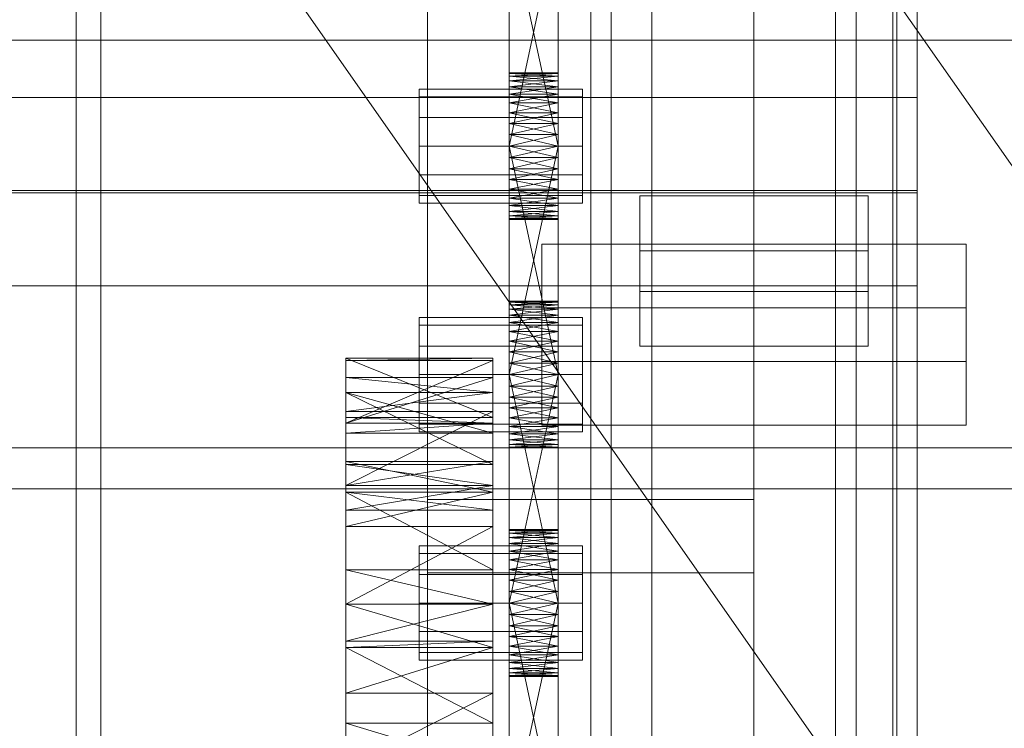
# Model space of a CAD drawing. Header units: millimetres. Extents: x -2233 to 61924, y -68080 to 6847.
# Tile 348 of 656: x 1390 to 1511, y -34033 to -33946. Entities that reach past the tile are written whole.
import ezdxf

# ---------------------------------------------------------------- set-up
doc = ezdxf.new("R2010")
doc.units = ezdxf.units.MM
for name, color, linetype, lineweight in [('COTAS_O', 1, 'Continuous', 0), ('frontal_C03', 7, 'Continuous', 0), ('frontal_secador', 7, 'Continuous', 0), ('frontal_tolva', 7, 'Continuous', 0)]:
    doc.layers.add(name, color=color, linetype=linetype, lineweight=lineweight)
doc.dimstyles.new('R19_100', dxfattribs={"dimtxt": 250, "dimasz": 150, "dimexe": 150, "dimexo": 80, "dimgap": 100, "dimtad": 1, "dimtih": 1, "dimtoh": 1, "dimdsep": 46, "dimcen": 0.09, "dimadec": 0, "dimazin": 0, "dimtfac": 1, "dimtdec": 4, "dimtofl": 0, "dimtmove": 0, "dimatfit": 3, "dimfxl": 1, "dimtolj": 1, "dimtzin": 0, "dimarcsym": 0})

# ---------------------------------------------------------------- blocks, each defined once
blk = doc.blocks.new('DIM_R27_52')
at = {"layer": 'COTAS_O'}
for p, q in [((-1725, -33700), (-1575, -33655)), ((1725, -33700), (1575, -33655)), ((-1725, -34400), (-1725, -33700)), ((-1725, -33700), (1725, -33700)), ((-1725, -33700), (-1575, -33745)), ((1725, -33700), (1575, -33745)), ((1725, -34400), (1725, -33700))]:
    blk.add_line(p, q, dxfattribs=at)
blk.add_text('3450 O', height=250, dxfattribs=at).set_placement((0, -33600))

msp = doc.modelspace()

# ---------------------------------------------------------------- linework, layer by layer
at = {"layer": 'frontal_C03'}
for p, q in [((1500, -32314.944), (1500, -34875.113)), ((1500, -34879.011), (1500, -32318.841)), ((1490, -35975), (1490, -32996.942)), ((1497, -35975), (1497, -32996.942)), ((1490, -35975), (1490, -33266.434)), ((1497, -35975), (1497, -33266.434)), ((1440, -34004.816), (1440, -33657.91)), ((1480, -33657.91), (1480, -34004.816)), ((1440, -33666.893), (1440, -34013.799)), ((1480, -34013.799), (1480, -33666.893)), ((1490, -35975), (1490, -33805.417)), ((1497, -35975), (1497, -33805.417)), ((1460, -34086.651), (1460, -33817.159)), ((1500, -33817.159), (1500, -34086.651)), ((1467.5, -34418.43), (1467.5, -33823.47)), ((1492.5, -33823.47), (1492.5, -34418.43)), ((1462.5, -34158.748), (1462.5, -33833.28)), ((1497.5, -33833.28), (1497.5, -34158.748)), ((1462.5, -34165.485), (1462.5, -33840.017)), ((1497.5, -34165.485), (1497.5, -33840.017)), ((1467.5, -34444.787), (1467.5, -33849.827)), ((1492.5, -34444.787), (1492.5, -33849.827)), ((1460, -34125.629), (1460, -33856.137)), ((1500, -34125.629), (1500, -33856.137)), ((1460, -34137.755), (1460, -33868.264)), ((1500, -33868.264), (1500, -34137.755)), ((1460, -34186.478), (1460, -33916.987)), ((1500, -34186.478), (1500, -33916.987)), ((1440, -34274.308), (1440, -33927.401)), ((1480, -33927.401), (1480, -34274.308)), ((1440, -33936.384), (1440, -34283.291)), ((1480, -34283.291), (1480, -33936.384)), ((-1500, -33955.526), (1500, -33955.526)), ((1500, -33955.526), (1500, -33966.934)), ((1500, -33955.526), (1500, -33967.219)), ((1500, -33966.934), (-1500, -33966.934)), ((1500, -33967.219), (-1500, -33967.219)), ((1466, -33974.343), (1466, -33967.606)), ((1466, -33967.606), (1494, -33967.606)), ((1466, -33979.299), (1466, -33967.606)), ((1494, -33967.606), (1494, -33974.343)), ((1494, -33967.606), (1494, -33979.299)), ((1500, -33978.628), (1500, -33966.934)), ((1500, -33978.628), (1500, -33967.219)), ((1454, -33987.906), (1454, -33973.533)), ((1454, -33973.533), (1506, -33973.533)), ((1454, -33981.328), (1454, -33973.533)), ((1506, -33973.533), (1506, -33987.906)), ((1506, -33973.533), (1506, -33981.328)), ((1494, -33974.343), (1466, -33974.343)), ((1466, -33974.343), (1466, -33986.037)), ((1494, -33986.037), (1494, -33974.343)), ((-1500, -33978.628), (1500, -33978.628)), ((1494, -33979.299), (1466, -33979.299)), ((1466, -33979.299), (1466, -33986.037)), ((1494, -33986.037), (1494, -33979.299)), ((1506, -33981.328), (1454, -33981.328)), ((1454, -33981.328), (1454, -33995.701)), ((1506, -33995.701), (1506, -33981.328)), ((1466, -33986.037), (1494, -33986.037)), ((1506, -33987.906), (1454, -33987.906)), ((1454, -33987.906), (1454, -33995.701)), ((1506, -33995.701), (1506, -33987.906)), ((1454, -33995.701), (1506, -33995.701)), ((1480, -34004.816), (1440, -34004.816)), ((1440, -34004.816), (1440, -34013.799)), ((1480, -34013.799), (1480, -34004.816)), ((1440, -34013.799), (1480, -34013.799))]:
    msp.add_line(p, q, dxfattribs=at)
at = {"layer": 'frontal_secador'}
for p, q in [((1400, -36000), (1400, -33000)), ((1397, -35940), (1397, -33075)), ((1400, -36000), (1400, -33075)), ((1400, -34600), (1400, -33075)), ((1400, -35940), (1400, -33075)), ((1400, -34650), (1400, -33075)), ((1400, -36000), (1400, -33250)), ((1450, -33964.281), (1450, -33925.481)), ((1456, -33925.481), (1456, -33964.281)), ((1450, -33927.136), (1450, -33964.281)), ((1456, -33964.281), (1456, -33927.136)), ((1450, -33964.281), (1450, -33929.414)), ((1456, -33929.414), (1456, -33964.281)), ((1450, -33961.5), (1450, -33932.092)), ((1450, -33964.281), (1450, -33932.092)), ((1456, -33932.092), (1456, -33961.5)), ((1456, -33932.092), (1456, -33964.281)), ((1450, -33933.5), (1450, -33961.5)), ((1456, -33961.5), (1450, -33933.5)), ((1456, -33933.5), (1450, -33961.5)), ((1456, -33961.5), (1456, -33933.5)), ((1325, -33948.5), (2125, -33948.5)), ((1450, -33952.611), (1450, -33952.5)), ((1456, -33952.611), (1450, -33952.5)), ((1456, -33952.5), (1450, -33952.5)), ((1456, -33952.5), (1450, -33952.611)), ((1450, -33952.611), (1450, -33953.481)), ((1450, -33952.941), (1450, -33952.611)), ((1450, -33952.611), (1450, -33955.136)), ((1456, -33952.941), (1450, -33952.611)), ((1456, -33952.611), (1450, -33952.611)), ((1456, -33952.611), (1450, -33952.941)), ((1450, -33953.481), (1450, -33952.941)), ((1456, -33953.481), (1450, -33952.941)), ((1456, -33952.941), (1450, -33952.941)), ((1456, -33952.941), (1450, -33953.481)), ((1456, -33952.611), (1456, -33952.5)), ((1456, -33953.481), (1456, -33952.611)), ((1456, -33952.611), (1456, -33952.941)), ((1456, -33955.136), (1456, -33952.611)), ((1456, -33952.941), (1456, -33953.481)), ((1450, -33953.481), (1450, -33955.136)), ((1450, -33954.219), (1450, -33953.481)), ((1450, -33957.414), (1450, -33953.481)), ((1450, -33992.281), (1450, -33953.481)), ((1456, -33954.219), (1450, -33953.481)), ((1456, -33953.481), (1450, -33953.481)), ((1456, -33953.481), (1450, -33954.219)), ((1450, -33955.136), (1450, -33954.219)), ((1456, -33955.136), (1450, -33954.219)), ((1456, -33954.219), (1450, -33954.219)), ((1456, -33954.219), (1450, -33955.136)), ((1456, -33955.136), (1456, -33953.481)), ((1456, -33953.481), (1456, -33954.219)), ((1456, -33953.481), (1456, -33957.414)), ((1456, -33953.481), (1456, -33992.281)), ((1456, -33954.219), (1456, -33955.136)), ((1439, -33955.438), (1439, -33954.5)), ((1459, -33954.5), (1439, -33954.5)), ((1439, -33958), (1439, -33955.438)), ((1459, -33955.438), (1439, -33955.438)), ((1450, -33955.136), (1450, -33957.414)), ((1450, -33956.21), (1450, -33955.136)), ((1450, -33955.136), (1450, -33960.092)), ((1450, -33955.136), (1450, -33992.281)), ((1456, -33956.21), (1450, -33955.136)), ((1456, -33955.136), (1450, -33955.136)), ((1456, -33955.136), (1450, -33956.21)), ((1456, -33957.414), (1456, -33955.136)), ((1456, -33955.136), (1456, -33956.21)), ((1456, -33960.092), (1456, -33955.136)), ((1456, -33992.281), (1456, -33955.136)), ((1459, -33955.438), (1459, -33954.5)), ((1459, -33958), (1459, -33955.438)), ((1450, -33957.414), (1450, -33956.21)), ((1456, -33957.414), (1450, -33956.21)), ((1456, -33956.21), (1450, -33956.21)), ((1456, -33956.21), (1450, -33957.414)), ((1456, -33956.21), (1456, -33957.414)), ((1450, -33957.414), (1450, -33960.092)), ((1450, -33958.719), (1450, -33957.414)), ((1450, -33992.281), (1450, -33957.414)), ((1456, -33958.719), (1450, -33957.414)), ((1456, -33957.414), (1450, -33957.414)), ((1456, -33957.414), (1450, -33958.719)), ((1456, -33960.092), (1456, -33957.414)), ((1456, -33957.414), (1456, -33958.719)), ((1456, -33957.414), (1456, -33992.281)), ((1439, -33961.5), (1439, -33958)), ((1459, -33958), (1439, -33958)), ((1450, -33960.092), (1450, -33958.719)), ((1456, -33960.092), (1450, -33958.719)), ((1456, -33958.719), (1450, -33958.719)), ((1456, -33958.719), (1450, -33960.092)), ((1456, -33958.719), (1456, -33960.092)), ((1459, -33961.5), (1459, -33958)), ((1450, -33989.5), (1450, -33960.092)), ((1450, -33960.092), (1450, -33961.5)), ((1450, -33992.281), (1450, -33960.092)), ((1456, -33961.5), (1450, -33960.092)), ((1456, -33960.092), (1450, -33960.092)), ((1456, -33960.092), (1450, -33961.5)), ((1456, -33960.092), (1456, -33989.5)), ((1456, -33961.5), (1456, -33960.092)), ((1456, -33960.092), (1456, -33992.281)), ((1439, -33961.5), (1439, -33965)), ((1439, -33961.5), (1459, -33961.5)), ((1450, -33961.5), (1450, -33989.5)), ((1456, -33989.5), (1450, -33961.5)), ((1456, -33961.5), (1450, -33961.5)), ((1456, -33961.5), (1450, -33989.5)), ((1450, -33964.281), (1450, -33961.5)), ((1450, -33961.5), (1450, -33962.908)), ((1456, -33961.5), (1450, -33962.908)), ((1456, -33962.908), (1450, -33961.5)), ((1456, -33989.5), (1456, -33961.5)), ((1456, -33961.5), (1456, -33964.281)), ((1456, -33962.908), (1456, -33961.5)), ((1459, -33965), (1459, -33961.5)), ((1450, -33962.908), (1450, -33964.281)), ((1456, -33962.908), (1450, -33962.908)), ((1456, -33962.908), (1450, -33964.281)), ((1456, -33964.281), (1450, -33962.908)), ((1456, -33964.281), (1456, -33962.908)), ((1439, -33965), (1439, -33967.562)), ((1459, -33965), (1439, -33965)), ((1450, -33966.79), (1450, -33964.281)), ((1450, -33964.281), (1450, -33965.586)), ((1450, -33968.781), (1450, -33964.281)), ((1450, -33970.5), (1450, -33964.281)), ((1456, -33964.281), (1450, -33964.281)), ((1456, -33964.281), (1450, -33965.586)), ((1456, -33965.586), (1450, -33964.281)), ((1456, -33964.281), (1456, -33966.79)), ((1456, -33965.586), (1456, -33964.281)), ((1456, -33964.281), (1456, -33968.781)), ((1456, -33964.281), (1456, -33970.5)), ((1459, -33965), (1459, -33967.562)), ((1450, -33965.586), (1450, -33966.79)), ((1456, -33965.586), (1450, -33965.586)), ((1456, -33965.586), (1450, -33966.79)), ((1456, -33966.79), (1450, -33965.586)), ((1456, -33966.79), (1456, -33965.586)), ((1439, -33967.562), (1439, -33968.5)), ((1459, -33967.562), (1439, -33967.562)), ((1450, -33968.781), (1450, -33966.79)), ((1450, -33966.79), (1450, -33967.864)), ((1456, -33966.79), (1450, -33966.79)), ((1456, -33966.79), (1450, -33967.864)), ((1456, -33967.864), (1450, -33966.79)), ((1456, -33966.79), (1456, -33968.781)), ((1456, -33967.864), (1456, -33966.79)), ((1459, -33967.562), (1459, -33968.5)), ((1459, -33968.5), (1439, -33968.5)), ((1450, -33967.864), (1450, -33968.781)), ((1456, -33967.864), (1450, -33967.864)), ((1456, -33967.864), (1450, -33968.781)), ((1456, -33968.781), (1450, -33967.864)), ((1450, -33970.059), (1450, -33968.781)), ((1450, -33968.781), (1450, -33969.519)), ((1450, -33970.5), (1450, -33968.781)), ((1456, -33968.781), (1450, -33968.781)), ((1456, -33968.781), (1450, -33969.519)), ((1456, -33969.519), (1450, -33968.781)), ((1456, -33968.781), (1456, -33967.864)), ((1456, -33968.781), (1456, -33970.059)), ((1456, -33969.519), (1456, -33968.781)), ((1456, -33968.781), (1456, -33970.5)), ((1450, -33969.519), (1450, -33970.059)), ((1456, -33969.519), (1450, -33969.519)), ((1456, -33969.519), (1450, -33970.059)), ((1456, -33970.059), (1450, -33969.519)), ((1456, -33970.059), (1456, -33969.519)), ((1450, -33970.5), (1450, -33970.059)), ((1450, -33970.059), (1450, -33970.389)), ((1456, -33970.059), (1450, -33970.059)), ((1456, -33970.059), (1450, -33970.389)), ((1456, -33970.389), (1450, -33970.059)), ((1450, -33970.389), (1450, -33970.5)), ((1456, -33970.389), (1450, -33970.389)), ((1456, -33970.389), (1450, -33970.5)), ((1456, -33970.5), (1450, -33970.389)), ((1456, -33970.5), (1450, -33970.5)), ((1456, -33970.059), (1456, -33970.5)), ((1456, -33970.389), (1456, -33970.059)), ((1456, -33970.5), (1456, -33970.389)), ((1450, -33980.611), (1450, -33980.5)), ((1456, -33980.611), (1450, -33980.5)), ((1456, -33980.5), (1450, -33980.5)), ((1456, -33980.5), (1450, -33980.611)), ((1450, -33980.611), (1450, -33981.481)), ((1450, -33980.941), (1450, -33980.611)), ((1450, -33980.611), (1450, -33983.136)), ((1456, -33980.941), (1450, -33980.611)), ((1456, -33980.611), (1450, -33980.611)), ((1456, -33980.611), (1450, -33980.941)), ((1456, -33980.611), (1456, -33980.5)), ((1456, -33981.481), (1456, -33980.611)), ((1456, -33980.611), (1456, -33980.941)), ((1456, -33983.136), (1456, -33980.611)), ((1450, -33981.481), (1450, -33980.941)), ((1456, -33981.481), (1450, -33980.941)), ((1456, -33980.941), (1450, -33980.941)), ((1456, -33980.941), (1450, -33981.481)), ((1450, -33981.481), (1450, -33983.136)), ((1450, -33982.219), (1450, -33981.481)), ((1450, -33985.414), (1450, -33981.481)), ((1450, -34020.281), (1450, -33981.481)), ((1456, -33982.219), (1450, -33981.481)), ((1456, -33981.481), (1450, -33981.481)), ((1456, -33981.481), (1450, -33982.219)), ((1456, -33980.941), (1456, -33981.481)), ((1456, -33983.136), (1456, -33981.481)), ((1456, -33981.481), (1456, -33982.219)), ((1456, -33981.481), (1456, -33985.414)), ((1456, -33981.481), (1456, -34020.281)), ((1439, -33983.438), (1439, -33982.5)), ((1459, -33982.5), (1439, -33982.5)), ((1450, -33983.136), (1450, -33982.219)), ((1456, -33983.136), (1450, -33982.219)), ((1456, -33982.219), (1450, -33982.219)), ((1456, -33982.219), (1450, -33983.136)), ((1450, -33983.136), (1450, -33985.414)), ((1450, -33984.21), (1450, -33983.136)), ((1450, -33983.136), (1450, -33988.092)), ((1450, -33983.136), (1450, -34020.281)), ((1456, -33984.21), (1450, -33983.136)), ((1456, -33983.136), (1450, -33983.136)), ((1456, -33983.136), (1450, -33984.21)), ((1456, -33982.219), (1456, -33983.136)), ((1456, -33985.414), (1456, -33983.136)), ((1456, -33983.136), (1456, -33984.21)), ((1456, -33988.092), (1456, -33983.136)), ((1456, -34020.281), (1456, -33983.136)), ((1459, -33983.438), (1459, -33982.5)), ((1439, -33986), (1439, -33983.438)), ((1459, -33983.438), (1439, -33983.438)), ((1450, -33985.414), (1450, -33984.21)), ((1456, -33985.414), (1450, -33984.21)), ((1456, -33984.21), (1450, -33984.21)), ((1456, -33984.21), (1450, -33985.414)), ((1456, -33984.21), (1456, -33985.414)), ((1459, -33986), (1459, -33983.438)), ((1450, -33985.414), (1450, -33988.092)), ((1450, -33986.719), (1450, -33985.414)), ((1450, -34020.281), (1450, -33985.414)), ((1456, -33986.719), (1450, -33985.414)), ((1456, -33985.414), (1450, -33985.414)), ((1456, -33985.414), (1450, -33986.719)), ((1456, -33988.092), (1456, -33985.414)), ((1456, -33985.414), (1456, -33986.719)), ((1456, -33985.414), (1456, -34020.281)), ((1439, -33989.5), (1439, -33986)), ((1459, -33986), (1439, -33986)), ((1450, -33988.092), (1450, -33986.719)), ((1456, -33988.092), (1450, -33986.719)), ((1456, -33986.719), (1450, -33986.719)), ((1456, -33986.719), (1450, -33988.092)), ((1456, -33986.719), (1456, -33988.092)), ((1459, -33989.5), (1459, -33986)), ((1430, -33994.744), (1430, -33987.5)), ((1430, -33987.5), (1430, -33987.765)), ((1448, -33994.744), (1430, -33987.5)), ((1448, -33987.5), (1430, -33987.5)), ((1448, -33987.5), (1430, -33987.765)), ((1430, -33987.765), (1430, -33994.744)), ((1430, -33987.765), (1430, -33995.473)), ((1448, -33987.765), (1430, -33987.765)), ((1448, -33987.765), (1430, -33995.473)), ((1448, -33987.765), (1448, -33987.5)), ((1448, -33987.5), (1448, -33994.744)), ((1448, -33994.744), (1448, -33987.765)), ((1448, -33995.473), (1448, -33987.765)), ((1450, -34017.5), (1450, -33988.092)), ((1450, -33988.092), (1450, -33989.5)), ((1450, -34020.281), (1450, -33988.092)), ((1456, -33989.5), (1450, -33988.092)), ((1456, -33988.092), (1450, -33988.092)), ((1456, -33988.092), (1450, -33989.5)), ((1456, -33988.092), (1456, -34017.5)), ((1456, -33989.5), (1456, -33988.092)), ((1456, -33988.092), (1456, -34020.281)), ((1430, -33989.876), (1430, -34000.514)), ((1430, -33991.709), (1430, -33989.876)), ((1430, -33989.876), (1430, -33995.473)), ((1448, -33991.709), (1430, -33989.876)), ((1448, -33989.876), (1430, -33989.876)), ((1448, -33989.876), (1430, -33995.473)), ((1439, -33989.5), (1439, -33993)), ((1439, -33989.5), (1459, -33989.5)), ((1448, -34000.514), (1448, -33989.876)), ((1448, -33989.876), (1448, -33991.709)), ((1448, -33995.473), (1448, -33989.876)), ((1450, -33989.5), (1450, -34017.5)), ((1456, -34017.5), (1450, -33989.5)), ((1456, -33989.5), (1450, -33989.5)), ((1456, -33989.5), (1450, -34017.5)), ((1450, -33992.281), (1450, -33989.5)), ((1450, -33989.5), (1450, -33990.908)), ((1456, -33989.5), (1450, -33990.908)), ((1456, -33990.908), (1450, -33989.5)), ((1456, -34017.5), (1456, -33989.5)), ((1456, -33989.5), (1456, -33992.281)), ((1456, -33990.908), (1456, -33989.5)), ((1459, -33993), (1459, -33989.5)), ((1430, -34000.514), (1430, -33991.709)), ((1430, -33996.683), (1430, -33991.709)), ((1430, -33991.709), (1430, -33994.046)), ((1448, -34000.514), (1430, -33991.709)), ((1448, -33991.709), (1430, -33991.709)), ((1448, -33996.683), (1430, -33991.709)), ((1448, -33991.709), (1430, -33994.046)), ((1448, -33991.709), (1448, -34000.514)), ((1448, -33994.046), (1448, -33991.709)), ((1448, -33991.709), (1448, -33996.683)), ((1450, -33990.908), (1450, -33992.281)), ((1456, -33990.908), (1450, -33990.908)), ((1456, -33990.908), (1450, -33992.281)), ((1456, -33992.281), (1450, -33990.908)), ((1456, -33992.281), (1456, -33990.908)), ((1450, -33994.79), (1450, -33992.281)), ((1450, -33992.281), (1450, -33993.586)), ((1450, -33996.781), (1450, -33992.281)), ((1450, -33998.5), (1450, -33992.281)), ((1456, -33992.281), (1450, -33992.281)), ((1456, -33992.281), (1450, -33993.586)), ((1456, -33993.586), (1450, -33992.281)), ((1456, -33992.281), (1456, -33994.79)), ((1456, -33993.586), (1456, -33992.281)), ((1456, -33992.281), (1456, -33996.781)), ((1456, -33992.281), (1456, -33998.5)), ((1430, -33994.046), (1430, -33996.683)), ((1430, -33994.046), (1430, -34003.11)), ((1448, -33994.046), (1430, -33994.046)), ((1448, -33994.046), (1430, -34003.11)), ((1439, -33993), (1439, -33995.562)), ((1459, -33993), (1439, -33993)), ((1448, -33996.683), (1448, -33994.046)), ((1448, -34003.11), (1448, -33994.046)), ((1450, -33993.586), (1450, -33994.79)), ((1456, -33993.586), (1450, -33993.586)), ((1456, -33993.586), (1450, -33994.79)), ((1456, -33994.79), (1450, -33993.586)), ((1456, -33994.79), (1456, -33993.586)), ((1459, -33993), (1459, -33995.562)), ((1430, -33995.473), (1430, -33994.744)), ((1448, -33995.473), (1430, -33994.744)), ((1448, -33994.744), (1430, -33994.744)), ((1448, -33994.744), (1448, -33995.473)), ((1450, -33996.781), (1450, -33994.79)), ((1450, -33994.79), (1450, -33995.864)), ((1456, -33994.79), (1450, -33994.79)), ((1456, -33994.79), (1450, -33995.864)), ((1456, -33995.864), (1450, -33994.79)), ((1456, -33994.79), (1456, -33996.781)), ((1456, -33995.864), (1456, -33994.79)), ((1430, -33995.473), (1430, -34000.514)), ((1430, -33995.473), (1430, -34003.11)), ((1430, -33995.473), (1430, -33996.683)), ((1430, -34017.639), (1430, -33995.473)), ((1448, -33995.473), (1430, -33995.473)), ((1448, -33995.473), (1430, -33996.683)), ((1439, -33995.562), (1439, -33996.5)), ((1459, -33995.562), (1439, -33995.562)), ((1459, -33996.5), (1439, -33996.5)), ((1448, -34000.514), (1448, -33995.473)), ((1448, -34003.11), (1448, -33995.473)), ((1448, -33996.683), (1448, -33995.473)), ((1448, -33995.473), (1448, -34017.639)), ((1450, -33995.864), (1450, -33996.781)), ((1456, -33995.864), (1450, -33995.864)), ((1456, -33995.864), (1450, -33996.781)), ((1456, -33996.781), (1450, -33995.864)), ((1456, -33996.781), (1456, -33995.864)), ((1459, -33995.562), (1459, -33996.5)), ((1430, -34003.11), (1430, -33996.683)), ((1448, -33996.683), (1430, -33996.683)), ((1448, -33996.683), (1448, -34003.11)), ((1450, -33998.059), (1450, -33996.781)), ((1450, -33996.781), (1450, -33997.519)), ((1450, -33998.5), (1450, -33996.781)), ((1456, -33996.781), (1450, -33996.781)), ((1456, -33996.781), (1450, -33997.519)), ((1456, -33997.519), (1450, -33996.781)), ((1450, -33997.519), (1450, -33998.059)), ((1456, -33997.519), (1450, -33997.519)), ((1456, -33997.519), (1450, -33998.059)), ((1456, -33998.059), (1450, -33997.519)), ((1456, -33996.781), (1456, -33998.059)), ((1456, -33997.519), (1456, -33996.781)), ((1456, -33996.781), (1456, -33998.5)), ((1456, -33998.059), (1456, -33997.519)), ((1325, -33998.5), (2125, -33998.5)), ((1450, -33998.5), (1450, -33998.059)), ((1450, -33998.059), (1450, -33998.389)), ((1456, -33998.059), (1450, -33998.059)), ((1456, -33998.059), (1450, -33998.389)), ((1456, -33998.389), (1450, -33998.059)), ((1450, -33998.389), (1450, -33998.5)), ((1456, -33998.389), (1450, -33998.389)), ((1456, -33998.389), (1450, -33998.5)), ((1456, -33998.5), (1450, -33998.389)), ((1456, -33998.5), (1450, -33998.5)), ((1456, -33998.059), (1456, -33998.5)), ((1456, -33998.389), (1456, -33998.059)), ((1456, -33998.5), (1456, -33998.389)), ((1430, -34000.173), (1430, -34013.428)), ((1430, -34003.925), (1430, -34000.173)), ((1430, -34000.173), (1430, -34003.11)), ((1448, -34003.925), (1430, -34000.173)), ((1448, -34000.173), (1430, -34000.173)), ((1448, -34000.173), (1430, -34003.11)), ((1448, -34013.428), (1448, -34000.173)), ((1448, -34000.173), (1448, -34003.925)), ((1448, -34003.11), (1448, -34000.173)), ((1430, -34003.11), (1430, -34000.514)), ((1448, -34003.11), (1430, -34000.514)), ((1448, -34000.514), (1430, -34000.514)), ((1448, -34000.514), (1448, -34003.11)), ((1325, -34003.5), (2125, -34003.5)), ((1430, -34003.11), (1430, -34013.428)), ((1430, -34003.11), (1430, -34017.639)), ((1430, -34003.11), (1430, -34006.141)), ((1430, -34003.11), (1430, -34037.635)), ((1430, -34003.11), (1430, -34085.858)), ((1448, -34003.11), (1430, -34003.11)), ((1448, -34003.11), (1430, -34006.141)), ((1448, -34013.428), (1448, -34003.11)), ((1448, -34017.639), (1448, -34003.11)), ((1448, -34006.141), (1448, -34003.11)), ((1448, -34037.635), (1448, -34003.11)), ((1448, -34085.858), (1448, -34003.11)), ((1430, -34013.428), (1430, -34003.925)), ((1430, -34006.141), (1430, -34003.925)), ((1430, -34003.925), (1430, -34008.105)), ((1448, -34013.428), (1430, -34003.925)), ((1448, -34003.925), (1430, -34003.925)), ((1448, -34006.141), (1430, -34003.925)), ((1448, -34003.925), (1430, -34008.105)), ((1448, -34003.925), (1448, -34013.428)), ((1448, -34008.105), (1448, -34003.925)), ((1448, -34003.925), (1448, -34006.141)), ((1430, -34008.105), (1430, -34006.141)), ((1430, -34017.639), (1430, -34006.141)), ((1448, -34006.141), (1430, -34006.141)), ((1448, -34006.141), (1448, -34008.105)), ((1448, -34006.141), (1448, -34017.639)), ((1430, -34008.105), (1430, -34017.639)), ((1448, -34008.105), (1430, -34008.105)), ((1448, -34008.105), (1430, -34017.639)), ((1448, -34017.639), (1448, -34008.105)), ((1450, -34008.611), (1450, -34008.5)), ((1456, -34008.611), (1450, -34008.5)), ((1456, -34008.5), (1450, -34008.5)), ((1456, -34008.5), (1450, -34008.611)), ((1450, -34008.611), (1450, -34009.481)), ((1450, -34008.941), (1450, -34008.611)), ((1450, -34008.611), (1450, -34011.136)), ((1456, -34008.941), (1450, -34008.611)), ((1456, -34008.611), (1450, -34008.611)), ((1456, -34008.611), (1450, -34008.941)), ((1456, -34008.611), (1456, -34008.5)), ((1456, -34009.481), (1456, -34008.611)), ((1456, -34008.611), (1456, -34008.941)), ((1456, -34011.136), (1456, -34008.611)), ((1450, -34009.481), (1450, -34008.941)), ((1456, -34009.481), (1450, -34008.941)), ((1456, -34008.941), (1450, -34008.941)), ((1456, -34008.941), (1450, -34009.481)), ((1450, -34009.481), (1450, -34011.136)), ((1450, -34010.219), (1450, -34009.481)), ((1450, -34013.414), (1450, -34009.481)), ((1450, -34048.281), (1450, -34009.481)), ((1456, -34010.219), (1450, -34009.481)), ((1456, -34009.481), (1450, -34009.481)), ((1456, -34009.481), (1450, -34010.219)), ((1456, -34008.941), (1456, -34009.481)), ((1456, -34011.136), (1456, -34009.481)), ((1456, -34009.481), (1456, -34010.219)), ((1456, -34009.481), (1456, -34013.414)), ((1456, -34009.481), (1456, -34048.281)), ((1439, -34011.438), (1439, -34010.5)), ((1459, -34010.5), (1439, -34010.5)), ((1450, -34011.136), (1450, -34010.219)), ((1456, -34011.136), (1450, -34010.219)), ((1456, -34010.219), (1450, -34010.219)), ((1456, -34010.219), (1450, -34011.136)), ((1456, -34010.219), (1456, -34011.136)), ((1459, -34011.438), (1459, -34010.5)), ((1439, -34014), (1439, -34011.438)), ((1459, -34011.438), (1439, -34011.438)), ((1450, -34011.136), (1450, -34013.414)), ((1450, -34012.21), (1450, -34011.136)), ((1450, -34011.136), (1450, -34016.092)), ((1450, -34011.136), (1450, -34048.281)), ((1456, -34012.21), (1450, -34011.136)), ((1456, -34011.136), (1450, -34011.136)), ((1456, -34011.136), (1450, -34012.21)), ((1450, -34013.414), (1450, -34012.21)), ((1456, -34013.414), (1450, -34012.21)), ((1456, -34012.21), (1450, -34012.21)), ((1456, -34012.21), (1450, -34013.414)), ((1456, -34013.414), (1456, -34011.136)), ((1456, -34011.136), (1456, -34012.21)), ((1456, -34016.092), (1456, -34011.136)), ((1456, -34048.281), (1456, -34011.136)), ((1456, -34012.21), (1456, -34013.414)), ((1459, -34014), (1459, -34011.438)), ((1430, -34017.639), (1430, -34013.428)), ((1448, -34017.639), (1430, -34013.428)), ((1448, -34013.428), (1430, -34013.428)), ((1448, -34013.428), (1448, -34017.639)), ((1450, -34013.414), (1450, -34016.092)), ((1450, -34014.719), (1450, -34013.414)), ((1450, -34048.281), (1450, -34013.414)), ((1456, -34014.719), (1450, -34013.414)), ((1456, -34013.414), (1450, -34013.414)), ((1456, -34013.414), (1450, -34014.719)), ((1456, -34016.092), (1456, -34013.414)), ((1456, -34013.414), (1456, -34014.719)), ((1456, -34013.414), (1456, -34048.281)), ((1439, -34017.5), (1439, -34014)), ((1459, -34014), (1439, -34014)), ((1459, -34017.5), (1459, -34014)), ((1450, -34016.092), (1450, -34014.719)), ((1456, -34016.092), (1450, -34014.719)), ((1456, -34014.719), (1450, -34014.719)), ((1456, -34014.719), (1450, -34016.092)), ((1456, -34014.719), (1456, -34016.092)), ((1450, -34045.5), (1450, -34016.092)), ((1450, -34016.092), (1450, -34017.5)), ((1450, -34048.281), (1450, -34016.092)), ((1456, -34017.5), (1450, -34016.092)), ((1456, -34016.092), (1450, -34016.092)), ((1456, -34016.092), (1450, -34017.5)), ((1456, -34016.092), (1456, -34045.5)), ((1456, -34017.5), (1456, -34016.092)), ((1456, -34016.092), (1456, -34048.281)), ((1430, -34017.639), (1430, -34032.223)), ((1430, -34017.639), (1430, -34037.635)), ((1430, -34017.639), (1430, -34022.194)), ((1430, -34061.142), (1430, -34017.639)), ((1430, -34109.365), (1430, -34017.639)), ((1430, -34017.639), (1430, -34085.858)), ((1430, -34151.527), (1430, -34017.639)), ((1448, -34017.647), (1430, -34017.639)), ((1448, -34017.639), (1430, -34017.639)), ((1448, -34017.639), (1430, -34022.194)), ((1430, -34017.647), (1430, -34032.223)), ((1430, -34022.95), (1430, -34017.647)), ((1448, -34022.95), (1430, -34017.647)), ((1448, -34017.647), (1430, -34017.647)), ((1439, -34017.5), (1439, -34021)), ((1439, -34017.5), (1459, -34017.5)), ((1448, -34032.223), (1448, -34017.639)), ((1448, -34037.635), (1448, -34017.639)), ((1448, -34022.194), (1448, -34017.639)), ((1448, -34017.639), (1448, -34061.142)), ((1448, -34017.639), (1448, -34109.365)), ((1448, -34085.858), (1448, -34017.639)), ((1448, -34017.639), (1448, -34151.527)), ((1448, -34032.223), (1448, -34017.647)), ((1448, -34017.647), (1448, -34022.95)), ((1450, -34017.5), (1450, -34045.5)), ((1456, -34045.5), (1450, -34017.5)), ((1456, -34017.5), (1450, -34017.5)), ((1456, -34017.5), (1450, -34045.5)), ((1450, -34020.281), (1450, -34017.5)), ((1450, -34017.5), (1450, -34018.908)), ((1456, -34017.5), (1450, -34018.908)), ((1456, -34018.908), (1450, -34017.5)), ((1456, -34045.5), (1456, -34017.5)), ((1456, -34017.5), (1456, -34020.281)), ((1456, -34018.908), (1456, -34017.5)), ((1459, -34021), (1459, -34017.5)), ((1450, -34018.908), (1450, -34020.281)), ((1456, -34018.908), (1450, -34018.908)), ((1456, -34018.908), (1450, -34020.281)), ((1456, -34020.281), (1450, -34018.908)), ((1456, -34020.281), (1456, -34018.908)), ((1450, -34022.79), (1450, -34020.281)), ((1450, -34020.281), (1450, -34021.586)), ((1450, -34024.781), (1450, -34020.281)), ((1450, -34026.5), (1450, -34020.281)), ((1456, -34020.281), (1450, -34020.281)), ((1456, -34020.281), (1450, -34021.586)), ((1456, -34021.586), (1450, -34020.281)), ((1456, -34020.281), (1456, -34022.79)), ((1456, -34021.586), (1456, -34020.281)), ((1456, -34020.281), (1456, -34024.781)), ((1456, -34020.281), (1456, -34026.5)), ((1439, -34021), (1439, -34023.562)), ((1459, -34021), (1439, -34021)), ((1450, -34021.586), (1450, -34022.79)), ((1456, -34021.586), (1450, -34021.586)), ((1456, -34021.586), (1450, -34022.79)), ((1456, -34022.79), (1450, -34021.586)), ((1456, -34022.79), (1456, -34021.586)), ((1459, -34021), (1459, -34023.562)), ((1430, -34028.565), (1430, -34022.194)), ((1430, -34022.194), (1430, -34022.95)), ((1430, -34037.635), (1430, -34022.194)), ((1448, -34022.194), (1430, -34022.194)), ((1448, -34022.194), (1430, -34022.95)), ((1430, -34032.223), (1430, -34022.95)), ((1430, -34022.95), (1430, -34028.565)), ((1448, -34032.223), (1430, -34022.95)), ((1448, -34022.95), (1430, -34022.95)), ((1448, -34022.95), (1430, -34028.565)), ((1448, -34022.194), (1448, -34028.565)), ((1448, -34022.95), (1448, -34022.194)), ((1448, -34022.194), (1448, -34037.635)), ((1448, -34022.95), (1448, -34032.223)), ((1448, -34028.565), (1448, -34022.95)), ((1450, -34024.781), (1450, -34022.79)), ((1450, -34022.79), (1450, -34023.864)), ((1456, -34022.79), (1450, -34022.79)), ((1456, -34022.79), (1450, -34023.864)), ((1456, -34023.864), (1450, -34022.79)), ((1456, -34022.79), (1456, -34024.781)), ((1456, -34023.864), (1456, -34022.79)), ((1439, -34023.562), (1439, -34024.5)), ((1459, -34023.562), (1439, -34023.562)), ((1450, -34023.864), (1450, -34024.781)), ((1456, -34023.864), (1450, -34023.864)), ((1456, -34023.864), (1450, -34024.781)), ((1456, -34024.781), (1450, -34023.864)), ((1456, -34024.781), (1456, -34023.864)), ((1459, -34023.562), (1459, -34024.5)), ((1459, -34024.5), (1439, -34024.5)), ((1450, -34026.059), (1450, -34024.781)), ((1450, -34024.781), (1450, -34025.519)), ((1450, -34026.5), (1450, -34024.781)), ((1456, -34024.781), (1450, -34024.781)), ((1456, -34024.781), (1450, -34025.519)), ((1456, -34025.519), (1450, -34024.781)), ((1456, -34024.781), (1456, -34026.059)), ((1456, -34025.519), (1456, -34024.781)), ((1456, -34024.781), (1456, -34026.5)), ((1450, -34025.519), (1450, -34026.059)), ((1456, -34025.519), (1450, -34025.519)), ((1456, -34025.519), (1450, -34026.059)), ((1456, -34026.059), (1450, -34025.519)), ((1450, -34026.5), (1450, -34026.059)), ((1450, -34026.059), (1450, -34026.389)), ((1456, -34026.059), (1450, -34026.059)), ((1456, -34026.059), (1450, -34026.389)), ((1456, -34026.389), (1450, -34026.059)), ((1450, -34026.389), (1450, -34026.5)), ((1456, -34026.389), (1450, -34026.389)), ((1456, -34026.389), (1450, -34026.5)), ((1456, -34026.5), (1450, -34026.389)), ((1456, -34026.5), (1450, -34026.5)), ((1456, -34026.059), (1456, -34025.519)), ((1456, -34026.059), (1456, -34026.5)), ((1456, -34026.389), (1456, -34026.059)), ((1456, -34026.5), (1456, -34026.389)), ((1430, -34028.565), (1430, -34037.635)), ((1448, -34028.565), (1430, -34028.565)), ((1448, -34028.565), (1430, -34037.635)), ((1448, -34037.635), (1448, -34028.565)), ((1430, -34037.635), (1430, -34032.223)), ((1448, -34037.635), (1430, -34032.223)), ((1448, -34032.223), (1430, -34032.223)), ((1448, -34032.223), (1448, -34037.635))]:
    msp.add_line(p, q, dxfattribs=at)
at = {"layer": 'frontal_tolva'}
for p, q in [((1769.584, -34332.806), (722.584, -32835.806)), ((1720.416, -34367.194), (673.416, -32870.194))]:
    msp.add_line(p, q, dxfattribs=at)

# ---------------------------------------------------------------- dimensions: what is measured, and where the dimension line sits
at = {"layer": 'COTAS_O'}
dim = msp.add_aligned_dim(p1=(-1725, -34400), p2=(1725, -34400), distance=700, text='<> O', dimstyle='R19_100', dxfattribs=at)
dim.commit()
dim.dimension.update_dxf_attribs({"geometry": 'DIM_R27_52', "text_midpoint": (0, -33700)})

doc.saveas('drawing.dxf')
